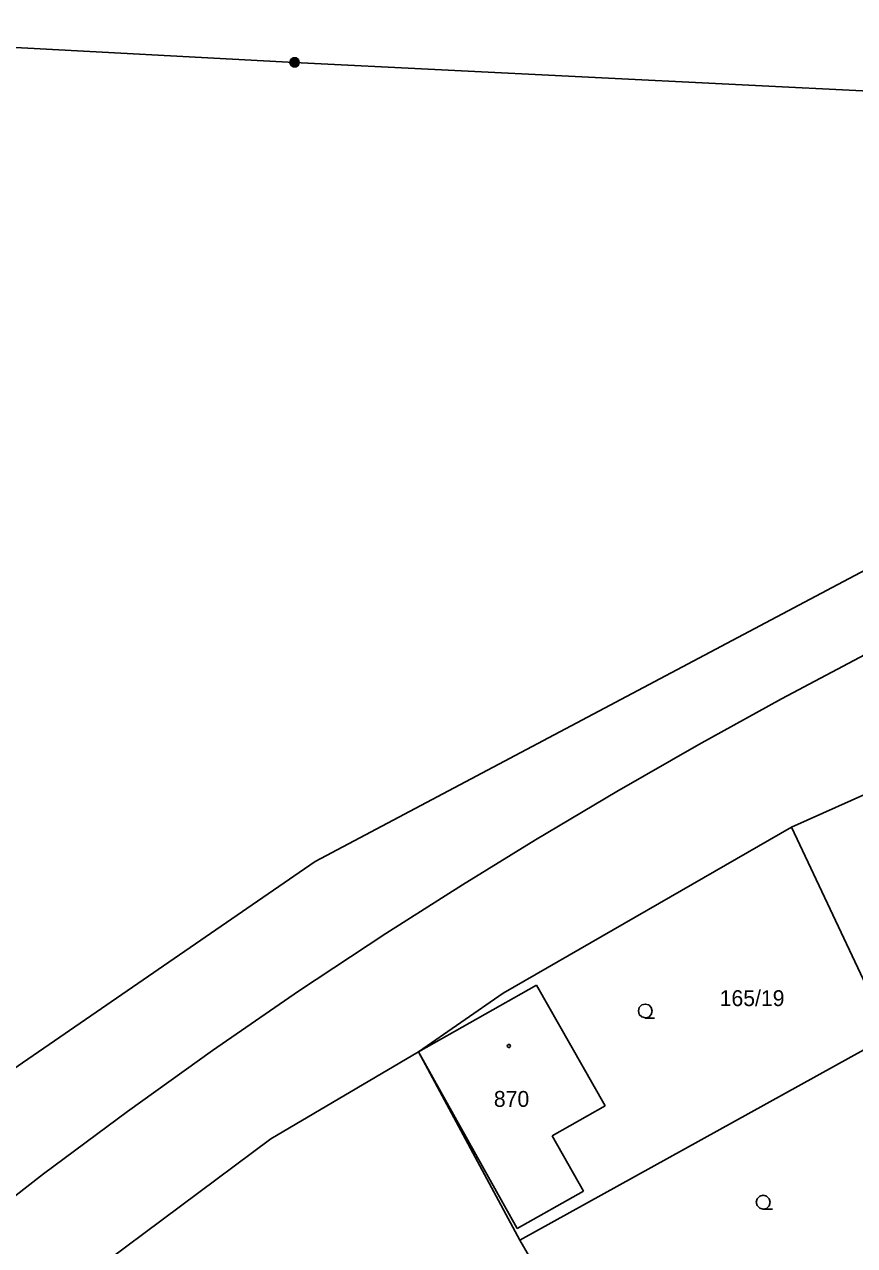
# Model space of a CAD drawing. Extents: x -757994 to -755874, y -1047691 to -1046119.
# Drawn here: x -756624.4 to -756579.9, y -1046609.4 to -1046544 of the extents above; entities that cross this region are included whole.
import ezdxf

# ---------------------------------------------------------------- set-up
doc = ezdxf.new("R2010")
doc.units = 0
doc.layers.add('katastrální mapa', color=7, linetype='Continuous')

msp = doc.modelspace()

# ---------------------------------------------------------------- linework, layer by layer
at = {"layer": 'katastrální mapa'}
for p, q in [((-756648.362, -1046543.983), (-756609.95, -1046546.02)), ((-756609.95, -1046546.02), (-756571.518, -1046547.947)), ((-756608.85, -1046588.84), (-756559.96, -1046562.95)), ((-756583.3, -1046587), (-756577.6, -1046584.44)), ((-756598.77, -1046595.89), (-756583.3, -1046587)), ((-756578.05, -1046598.16), (-756583.3, -1046587)), ((-756629.31, -1046602.91), (-756608.85, -1046588.84)), ((-756603.31, -1046599.04), (-756596.98, -1046595.46)), ((-756596.98, -1046595.46), (-756593.3, -1046601.94)), ((-756603.31, -1046599.04), (-756598.77, -1046595.89)), ((-756597.88, -1046609.14), (-756578.05, -1046598.16)), ((-756611.22, -1046603.71), (-756603.31, -1046599.04)), ((-756597.88, -1046609.14), (-756603.31, -1046599.04)), ((-756598.01, -1046608.51), (-756603.31, -1046599.04)), ((-756593.3, -1046601.94), (-756596.13, -1046603.54)), ((-756622.42, -1046612.03), (-756611.22, -1046603.71)), ((-756596.13, -1046603.54), (-756594.46, -1046606.51)), ((-756594.46, -1046606.51), (-756598.01, -1046608.51)), ((-756591.83, -1046619.46), (-756597.88, -1046609.14))]:
    msp.add_line(p, q, dxfattribs=at)
for points in [[(-756610.025, -1046545.78), (-756609.87, -1046545.78), (-756609.745, -1046545.87), (-756609.695, -1046546.015), (-756609.745, -1046546.16), (-756609.87, -1046546.25), (-756610.025, -1046546.25), (-756610.15, -1046546.16), (-756610.2, -1046546.015), (-756610.15, -1046545.87), (-756610.025, -1046545.78), (-756610.01, -1046545.8), (-756609.89, -1046545.8), (-756609.81, -1046545.84), (-756610.09, -1046545.84), (-756610.13, -1046545.88), (-756609.77, -1046545.88), (-756609.77, -1046545.92), (-756610.13, -1046545.92), (-756610.15, -1046545.96), (-756609.75, -1046545.96), (-756609.73, -1046546), (-756610.17, -1046546), (-756610.17, -1046546.04), (-756609.73, -1046546.04), (-756609.745, -1046546.08), (-756610.15, -1046546.08), (-756610.145, -1046546.12), (-756609.74, -1046546.12), (-756609.765, -1046546.16), (-756610.125, -1046546.16), (-756610.085, -1046546.2), (-756609.805, -1046546.2), (-756609.86, -1046546.24), (-756610.03, -1046546.24)], [(-756627.26, -1046608.56), (-756623.406, -1046605.581), (-756618.909, -1046602.236), (-756614.351, -1046598.974), (-756609.735, -1046595.796), (-756605.061, -1046592.703), (-756600.95, -1046590.09), (-756597.033, -1046587.672), (-756592.676, -1046585.082), (-756588.276, -1046582.566), (-756583.836, -1046580.122), (-756579.355, -1046577.753), (-756575.25, -1046575.67)], [(-756591.14, -1046597.22), (-756591.33, -1046597.17), (-756591.465, -1046597.035), (-756591.515, -1046596.85), (-756591.465, -1046596.665), (-756591.33, -1046596.53), (-756591.145, -1046596.48), (-756590.96, -1046596.53), (-756590.825, -1046596.665), (-756590.775, -1046596.855), (-756590.825, -1046597.045), (-756590.96, -1046597.18), (-756591.15, -1046597.23), (-756590.65, -1046597.23)], [(-756584.82, -1046607.47), (-756585.01, -1046607.42), (-756585.145, -1046607.285), (-756585.195, -1046607.1), (-756585.145, -1046606.915), (-756585.01, -1046606.78), (-756584.825, -1046606.73), (-756584.64, -1046606.78), (-756584.505, -1046606.915), (-756584.455, -1046607.105), (-756584.505, -1046607.295), (-756584.64, -1046607.43), (-756584.83, -1046607.48), (-756584.33, -1046607.48)]]:
    msp.add_lwpolyline(points, dxfattribs=at)
msp.add_lwpolyline([(-756598.46, -1046598.645), (-756598.41, -1046598.655), (-756598.385, -1046598.7), (-756598.375, -1046598.73), (-756598.385, -1046598.775), (-756598.425, -1046598.81), (-756598.46, -1046598.815), (-756598.505, -1046598.8), (-756598.535, -1046598.77), (-756598.545, -1046598.73), (-756598.535, -1046598.685), (-756598.495, -1046598.65)], close=True, dxfattribs=at)

# ---------------------------------------------------------------- texts
for s, p in [('165/19', (-756587.157, -1046596.59)), ('870', (-756599.264, -1046601.99))]:
    msp.add_text(s, height=0.85, dxfattribs=at).set_placement(p)

doc.saveas('drawing.dxf')
